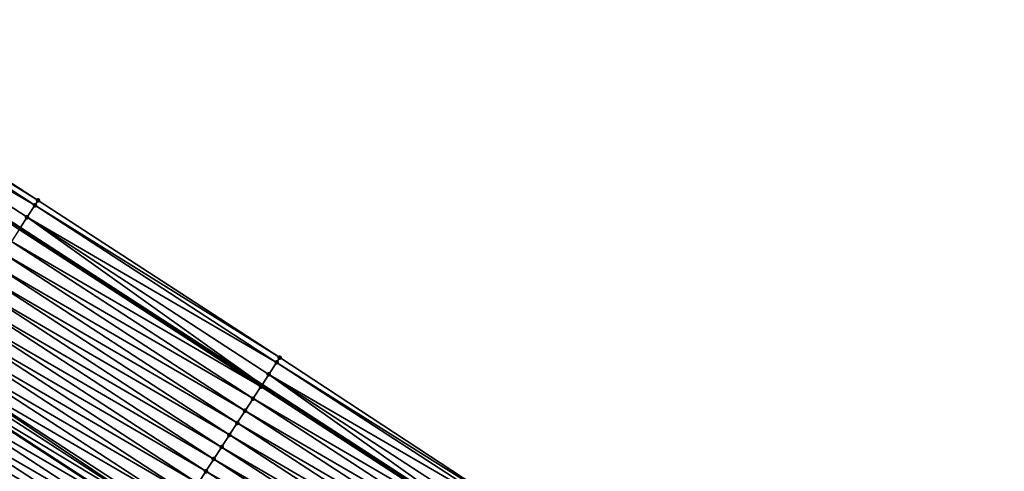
# Model space of a CAD drawing. Header units: feet. Extents: x 2017353 to 2024169, y 808050 to 818690.
# Tile 260 of 305: x 2021995 to 2022063, y 814639 to 814670. Entities that reach past the tile are written whole.
import ezdxf

# ---------------------------------------------------------------- set-up
doc = ezdxf.new("R2010")
doc.units = ezdxf.units.FT
doc.header["$MEASUREMENT"] = 0
for name, color, linetype, lineweight in [('EP_Travel Lane', 172, 'Continuous', 53), ('SB-Road Shots', 141, 'Continuous', 100), ('SB-Road X-Section', 40, 'Continuous', 13), ('STRIPING', 60, 'Continuous', 53)]:
    doc.layers.add(name, color=color, linetype=linetype, lineweight=lineweight)
doc.layers.add('I-77-MM15-17_SB-Surface-BORDER', color=7, linetype='Continuous')
doc.layers.add('I-77-MM15-17_SB-Surface-TIN', color=7, linetype='Continuous')

msp = doc.modelspace()

# ---------------------------------------------------------------- linework, layer by layer
at = {"layer": 'EP_Travel Lane'}
msp.add_polyline3d([(2021860.948227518, 814742.7095205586, 256.2100807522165), (2021877.70640577, 814731.8157783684, 256.910039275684), (2021894.464763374, 814720.9219195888, 257.6038000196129), (2021911.223545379, 814710.027784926, 258.2828985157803), (2021927.982103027, 814699.1337961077, 258.9697497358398), (2021944.741076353, 814688.239537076, 259.6422387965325), (2021961.499800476, 814677.3454400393, 260.3233353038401), (2021978.257871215, 814666.451767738, 261.0270084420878), (2021995.026210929, 814655.5683557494, 261.74579730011), (2022011.794004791, 814644.6896968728, 262.4509951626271), (2022028.561897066, 814633.8109741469, 263.1527180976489), (2022045.329913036, 814622.93217117, 263.8500747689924), (2022062.097186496, 814612.0538499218, 264.57364104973), (2022078.865043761, 814601.1751499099, 265.2765987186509)], dxfattribs=at)
at = {"layer": 'I-77-MM15-17_SB-Surface-BORDER', "color": 3, "linetype": 'Continuous', "lineweight": -3}
msp.add_polyline3d([(2021861.261463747, 814743.1919134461, 256.2184843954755), (2021878.427498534, 814732.9264164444, 256.9315051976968), (2021895.305228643, 814722.2158733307, 257.6202355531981), (2021912.425129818, 814711.8778614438, 258.308844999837), (2021929.22706991, 814701.0504630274, 258.9933896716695), (2021945.949390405, 814690.099516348, 259.6610870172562), (2021962.679014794, 814679.160783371, 260.3442206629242), (2021979.48793802, 814668.3455343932, 261.0509792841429), (2021996.264365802, 814657.4733759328, 261.7676564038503), (2022013.020334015, 814646.576931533, 262.4792551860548), (2022029.733063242, 814635.6133276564, 263.1798830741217), (2022046.407118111, 814624.5896652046, 263.8708777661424), (2022063.024056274, 814613.4797978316, 264.5879015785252), (2022079.949997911, 814602.8449574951, 265.3038489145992)], dxfattribs=at)
at = {"layer": 'I-77-MM15-17_SB-Surface-TIN', "color": 128, "linetype": 'Continuous', "lineweight": -3}
for points in [[(2021996.264365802, 814657.4733759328, 261.7676564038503), (2021979.48793802, 814668.3455343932, 261.0509792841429), (2021979.290729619, 814668.0413926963, 261.0388201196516)], [(2021996.049569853, 814657.1425650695, 261.7585900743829), (2021979.290729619, 814668.0413926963, 261.0388201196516), (2021978.746076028, 814667.2027314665, 261.0261201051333)], [(2021996.049569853, 814657.1425650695, 261.7585900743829), (2021996.264365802, 814657.4733759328, 261.7676564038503), (2021979.290729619, 814668.0413926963, 261.0388201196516)], [(2021978.746076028, 814667.2027314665, 261.0261201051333), (2021978.257871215, 814666.451767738, 261.0270084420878), (2021995.026210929, 814655.5683557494, 261.74579730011)], [(2021995.504666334, 814656.3040662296, 261.7471545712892), (2021978.746076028, 814667.2027314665, 261.0261201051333), (2021995.026210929, 814655.5683557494, 261.74579730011)], [(2021995.504666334, 814656.3040662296, 261.7471545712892), (2021996.049569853, 814657.1425650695, 261.7585900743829), (2021978.746076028, 814667.2027314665, 261.0261201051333)], [(2021994.959482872, 814655.4657494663, 261.7456080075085), (2021995.026210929, 814655.5683557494, 261.74579730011), (2021978.257871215, 814666.451767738, 261.0270084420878)], [(2022013.020334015, 814646.576931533, 262.4792551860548), (2021996.264365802, 814657.4733759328, 261.7676564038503), (2021996.049569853, 814657.1425650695, 261.7585900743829)], [(2022012.804714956, 814646.2449278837, 262.4713633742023), (2021996.049569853, 814657.1425650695, 261.7585900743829), (2021995.504666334, 814656.3040662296, 261.7471545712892)], [(2022012.804714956, 814646.2449278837, 262.4713633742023), (2022013.020334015, 814646.576931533, 262.4792551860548), (2021996.049569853, 814657.1425650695, 261.7585900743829)], [(2021995.504666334, 814656.3040662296, 261.7471545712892), (2021995.026210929, 814655.5683557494, 261.74579730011), (2022011.794004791, 814644.6896968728, 262.4509951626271)], [(2022012.259979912, 814645.406319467, 262.4539764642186), (2021995.504666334, 814656.3040662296, 261.7471545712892), (2022011.794004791, 814644.6896968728, 262.4509951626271)], [(2022012.259979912, 814645.406319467, 262.4539764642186), (2022012.804714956, 814646.2449278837, 262.4713633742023), (2021995.504666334, 814656.3040662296, 261.7471545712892)], [(2022011.714851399, 814644.5679669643, 262.4504887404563), (2021994.959482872, 814655.4657494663, 261.7456080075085), (2021994.414757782, 814654.6271345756, 261.7278695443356)], [(2022011.714851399, 814644.5679669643, 262.4504887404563), (2021995.026210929, 814655.5683557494, 261.74579730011), (2021994.959482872, 814655.4657494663, 261.7456080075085)], [(2022011.714851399, 814644.5679669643, 262.4504887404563), (2022011.794004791, 814644.6896968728, 262.4509951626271), (2021995.026210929, 814655.5683557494, 261.74579730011)], [(2022011.170048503, 814643.7294026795, 262.4354987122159), (2021994.414757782, 814654.6271345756, 261.7278695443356), (2021993.870534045, 814653.7881936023, 261.6924208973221)], [(2022011.170048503, 814643.7294026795, 262.4354987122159), (2022011.714851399, 814644.5679669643, 262.4504887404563), (2021994.414757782, 814654.6271345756, 261.7278695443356)], [(2022010.625772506, 814642.8904956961, 262.4018960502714), (2021993.870534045, 814653.7881936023, 261.6924208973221), (2021993.326155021, 814652.9493536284, 261.6624577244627)], [(2022010.625772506, 814642.8904956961, 262.4018960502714), (2022011.170048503, 814643.7294026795, 262.4354987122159), (2021993.870534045, 814653.7881936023, 261.6924208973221)], [(2022010.081412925, 814642.0516430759, 262.3712459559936), (2021993.326155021, 814652.9493536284, 261.6624577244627), (2021992.781669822, 814652.110582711, 261.636245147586)], [(2022010.081412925, 814642.0516430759, 262.3712459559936), (2022010.625772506, 814642.8904956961, 262.4018960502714), (2021993.326155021, 814652.9493536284, 261.6624577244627)], [(2022009.536983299, 814641.2128360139, 262.3430702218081), (2021992.781669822, 814652.110582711, 261.636245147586), (2021992.237132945, 814651.2718454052, 261.611858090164)], [(2022009.536983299, 814641.2128360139, 262.3430702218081), (2022010.081412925, 814642.0516430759, 262.3712459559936), (2021992.781669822, 814652.110582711, 261.636245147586)], [(2022008.992427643, 814640.3741109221, 262.3193464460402), (2021992.237132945, 814651.2718454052, 261.611858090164), (2021991.692631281, 814650.4330851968, 261.5862271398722)], [(2022008.992427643, 814640.3741109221, 262.3193464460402), (2022009.536983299, 814641.2128360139, 262.3430702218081), (2021992.237132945, 814651.2718454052, 261.611858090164)], [(2022008.447911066, 814639.5353604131, 262.2942422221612), (2021991.692631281, 814650.4330851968, 261.5862271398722), (2021991.148054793, 814649.5943736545, 261.5632393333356)], [(2022008.447911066, 814639.5353604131, 262.2942422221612), (2022008.992427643, 814640.3741109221, 262.3193464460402), (2021991.692631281, 814650.4330851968, 261.5862271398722)], [(2022007.903338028, 814638.696646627, 262.2711324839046), (2021991.148054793, 814649.5943736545, 261.5632393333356), (2021990.603421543, 814648.7556990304, 261.5422566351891)], [(2022007.903338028, 814638.696646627, 262.2711324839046), (2022008.447911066, 814639.5353604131, 262.2942422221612), (2021991.148054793, 814649.5943736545, 261.5632393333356)], [(2022007.358771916, 814637.8579283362, 262.2477780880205), (2021990.603421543, 814648.7556990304, 261.5422566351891), (2021990.058857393, 814647.9169794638, 261.5188330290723)], [(2022007.358771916, 814637.8579283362, 262.2477780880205), (2022007.903338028, 814638.696646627, 262.2711324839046), (2021990.603421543, 814648.7556990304, 261.5422566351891)], [(2022006.814281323, 814637.0191609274, 262.2217559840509), (2021990.058857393, 814647.9169794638, 261.5188330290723), (2021989.514316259, 814647.0782449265, 261.4945963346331)], [(2022006.814281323, 814637.0191609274, 262.2217559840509), (2022007.358771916, 814637.8579283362, 262.2477780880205), (2021990.058857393, 814647.9169794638, 261.5188330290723)], [(2022006.269731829, 814636.1804318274, 262.1978145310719), (2021989.514316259, 814647.0782449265, 261.4945963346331), (2021988.969882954, 814646.2394402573, 261.4665506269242)], [(2022006.269731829, 814636.1804318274, 262.1978145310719), (2022006.814281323, 814637.0191609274, 262.2217559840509), (2021989.514316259, 814647.0782449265, 261.4945963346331)], [(2022029.733063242, 814635.6133276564, 263.1798830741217), (2022013.020334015, 814646.576931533, 262.4792551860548), (2022012.804714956, 814646.2449278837, 262.4713633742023)], [(2022005.567263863, 814635.0983229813, 262.1645136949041), (2021988.79172603, 814645.9650053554, 261.4581844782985), (2021988.425608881, 814645.4005320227, 261.4328800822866)], [(2022005.567263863, 814635.0983229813, 262.1645136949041), (2021988.969882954, 814646.2394402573, 261.4665506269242), (2021988.79172603, 814645.9650053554, 261.4581844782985)], [(2022005.567263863, 814635.0983229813, 262.1645136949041), (2022005.725217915, 814635.341679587, 262.1726162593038), (2021988.969882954, 814646.2394402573, 261.4665506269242)], [(2022005.725217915, 814635.341679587, 262.1726162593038), (2022006.269731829, 814636.1804318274, 262.1978145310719), (2021988.969882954, 814646.2394402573, 261.4665506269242)], [(2022029.560172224, 814635.3470876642, 263.1731083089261), (2022012.804714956, 814646.2449278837, 262.4713633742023), (2022012.259979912, 814645.406319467, 262.4539764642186)], [(2022029.560172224, 814635.3470876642, 263.1731083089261), (2022029.733063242, 814635.6133276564, 263.1798830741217), (2022012.804714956, 814646.2449278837, 262.4713633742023)], [(2021987.881239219, 814644.5616859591, 261.4025861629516), (2022005.174285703, 814634.492419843, 262.1370952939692), (2021988.418908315, 814645.3902067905, 261.4325071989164)], [(2022005.180983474, 814634.5027455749, 262.1375456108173), (2021988.425608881, 814645.4005320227, 261.4328800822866), (2021988.418908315, 814645.3902067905, 261.4325071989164)], [(2022005.180983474, 814634.5027455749, 262.1375456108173), (2021988.418908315, 814645.3902067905, 261.4325071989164), (2022005.174285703, 814634.492419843, 262.1370952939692)], [(2022005.180983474, 814634.5027455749, 262.1375456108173), (2022005.567263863, 814635.0983229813, 262.1645136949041), (2021988.425608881, 814645.4005320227, 261.4328800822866)], [(2022012.259979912, 814645.406319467, 262.4539764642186), (2022011.794004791, 814644.6896968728, 262.4509951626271), (2022028.561897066, 814633.8109741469, 263.1527180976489)], [(2022029.015368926, 814634.5085236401, 263.1581324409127), (2022012.259979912, 814645.406319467, 262.4539764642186), (2022028.561897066, 814633.8109741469, 263.1527180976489)], [(2022029.015368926, 814634.5085236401, 263.1581324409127), (2022029.560172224, 814635.3470876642, 263.1731083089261), (2022012.259979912, 814645.406319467, 262.4539764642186)], [(2022004.636791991, 814633.6637836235, 262.1009575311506), (2021987.881239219, 814644.5616859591, 261.4025861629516), (2021987.336951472, 814643.7227866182, 261.3693986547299)], [(2022004.636791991, 814633.6637836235, 262.1009575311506), (2022005.174285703, 814634.492419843, 262.1370952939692), (2021987.881239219, 814644.5616859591, 261.4025861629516)], [(2022028.470325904, 814633.6701155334, 263.1516247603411), (2022011.714851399, 814644.5679669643, 262.4504887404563), (2022011.170048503, 814643.7294026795, 262.4354987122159)], [(2022028.470325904, 814633.6701155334, 263.1516247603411), (2022011.794004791, 814644.6896968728, 262.4509951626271), (2022011.714851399, 814644.5679669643, 262.4504887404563)], [(2022028.470325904, 814633.6701155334, 263.1516247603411), (2022028.561897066, 814633.8109741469, 263.1527180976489), (2022011.794004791, 814644.6896968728, 262.4509951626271)], [(2022004.092557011, 814632.824849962, 262.0659059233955), (2021987.336951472, 814643.7227866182, 261.3693986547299), (2021986.792702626, 814642.8838619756, 261.334836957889)], [(2022004.092557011, 814632.824849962, 262.0659059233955), (2022004.636791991, 814633.6637836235, 262.1009575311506), (2021987.336951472, 814643.7227866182, 261.3693986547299)], [(2022027.925573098, 814632.8315186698, 263.1348653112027), (2022011.170048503, 814643.7294026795, 262.4354987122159), (2022010.625772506, 814642.8904956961, 262.4018960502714)], [(2022027.925573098, 814632.8315186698, 263.1348653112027), (2022028.470325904, 814633.6701155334, 263.1516247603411), (2022011.170048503, 814643.7294026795, 262.4354987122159)], [(2022003.548342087, 814631.9859032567, 262.0301458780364), (2021986.792702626, 814642.8838619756, 261.334836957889), (2021986.248436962, 814642.0449482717, 261.3008693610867)], [(2022003.548342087, 814631.9859032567, 262.0301458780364), (2022004.092557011, 814632.824849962, 262.0659059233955), (2021986.792702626, 814642.8838619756, 261.334836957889)], [(2022027.381201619, 814631.9926737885, 263.1046355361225), (2022010.625772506, 814642.8904956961, 262.4018960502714), (2022010.081412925, 814642.0516430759, 262.3712459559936)], [(2022027.381201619, 814631.9926737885, 263.1046355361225), (2022027.925573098, 814632.8315186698, 263.1348653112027), (2022010.625772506, 814642.8904956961, 262.4018960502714)], [(2022003.004090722, 814631.1469802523, 261.9956730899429), (2021986.248436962, 814642.0449482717, 261.3008693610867), (2021985.704066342, 814641.2061028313, 261.2706092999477)], [(2022003.004090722, 814631.1469802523, 261.9956730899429), (2022003.548342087, 814631.9859032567, 262.0301458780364), (2021986.248436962, 814642.0449482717, 261.3008693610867)], [(2022026.836816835, 814631.1538375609, 263.0748757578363), (2022010.081412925, 814642.0516430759, 262.3712459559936), (2022009.536983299, 814641.2128360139, 262.3430702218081)], [(2022026.836816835, 814631.1538375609, 263.0748757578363), (2022027.381201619, 814631.9926737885, 263.1046355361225), (2022010.081412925, 814642.0516430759, 262.3712459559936)], [(2022002.459759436, 814630.3081092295, 261.9640235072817), (2021985.704066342, 814641.2061028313, 261.2706092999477), (2021985.159665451, 814640.3672770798, 261.2414185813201)], [(2022002.459759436, 814630.3081092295, 261.9640235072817), (2022003.004090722, 814631.1469802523, 261.9956730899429), (2021985.704066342, 814641.2061028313, 261.2706092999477)], [(2022026.292302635, 814630.3150855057, 263.0496875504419), (2022009.536983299, 814641.2128360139, 262.3430702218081), (2022008.992427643, 814640.3741109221, 262.3193464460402)], [(2022026.292302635, 814630.3150855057, 263.0496875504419), (2022026.836816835, 814631.1538375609, 263.0748757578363), (2022009.536983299, 814641.2128360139, 262.3430702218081)], [(2022001.915438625, 814629.4692313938, 261.9320039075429), (2021985.159665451, 814640.3672770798, 261.2414185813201), (2021984.615235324, 814639.5284703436, 261.2132606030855)], [(2022001.915438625, 814629.4692313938, 261.9320039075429), (2022002.459759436, 814630.3081092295, 261.9640235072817), (2021985.159665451, 814640.3672770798, 261.2414185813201)], [(2022025.747734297, 814629.4763686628, 263.0264117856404), (2022008.992427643, 814640.3741109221, 262.3193464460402), (2022008.447911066, 814639.5353604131, 262.2942422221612)], [(2022025.747734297, 814629.4763686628, 263.0264117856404), (2022026.292302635, 814630.3150855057, 263.0496875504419), (2022008.992427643, 814640.3741109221, 262.3193464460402)], [(2022001.371128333, 814628.6303467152, 261.8996126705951), (2021984.615235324, 814639.5284703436, 261.2132606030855), (2021984.070904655, 814638.6895989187, 261.1815892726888)], [(2022001.371128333, 814628.6303467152, 261.8996126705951), (2022001.915438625, 814629.4692313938, 261.9320039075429), (2021984.615235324, 814639.5284703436, 261.2132606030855)], [(2022025.203158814, 814628.6376564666, 263.0033883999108), (2022008.447911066, 814639.5353604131, 262.2942422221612), (2022007.903338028, 814638.696646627, 262.2711324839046)], [(2022025.203158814, 814628.6376564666, 263.0033883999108), (2022025.747734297, 814629.4763686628, 263.0264117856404), (2022008.447911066, 814639.5353604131, 262.2942422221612)], [(2022024.658628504, 814627.7989148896, 262.9787692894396), (2022007.903338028, 814638.696646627, 262.2711324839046), (2022007.358771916, 814637.8579283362, 262.2477780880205)], [(2022024.658628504, 814627.7989148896, 262.9787692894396), (2022025.203158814, 814628.6376564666, 263.0033883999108), (2022007.903338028, 814638.696646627, 262.2711324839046)]]:
    msp.add_3dface(points, dxfattribs=at)
at = {"layer": 'SB-Road Shots', "lineweight": 100}
for p in [(2021996.264365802, 814657.4733759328, 261.7676564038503), (2021996.049569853, 814657.1425650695, 261.7585900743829), (2021995.504666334, 814656.3040662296, 261.7471545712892), (2022013.020334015, 814646.576931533, 262.4792551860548), (2022012.804714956, 814646.2449278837, 262.4713633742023), (2022012.259979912, 814645.406319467, 262.4539764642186), (2022011.714851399, 814644.5679669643, 262.4504887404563), (2022011.170048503, 814643.7294026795, 262.4354987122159), (2022010.625772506, 814642.8904956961, 262.4018960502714), (2022010.081412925, 814642.0516430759, 262.3712459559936), (2022009.536983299, 814641.2128360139, 262.3430702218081), (2022008.992427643, 814640.3741109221, 262.3193464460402), (2022008.447911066, 814639.5353604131, 262.2942422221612), (2022007.903338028, 814638.696646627, 262.2711324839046)]:
    msp.add_point(p, dxfattribs=at)
at = {"layer": 'SB-Road X-Section', "extrusion": (0.8378107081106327, -0.5449166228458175, 0.03375042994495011), "elevation": 1250138.557648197, "flags": 128}
msp.add_lwpolyline([(1785365.267376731, -41954.8481694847), (1785364.872949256, -41954.85724098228), (1785363.872949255, -41954.86868300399), (1785362.872949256, -41954.87023044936), (1785361.872949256, -41954.88797902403), (1785360.872949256, -41954.92344787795), (1785359.872949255, -41954.9534281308), (1785358.872949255, -41954.97965564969), (1785357.872949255, -41955.00405660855), (1785356.872949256, -41955.02970216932), (1785355.872949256, -41955.05270307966), (1785354.872949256, -41955.07369773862), (1785353.872949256, -41955.09713469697), (1785352.872949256, -41955.12138520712), (1785351.872949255, -41955.1494469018), (1785351.545757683, -41955.15781781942), (1785350.872949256, -41955.18313663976), (1785349.872949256, -41955.21344782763), (1785348.872949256, -41955.24665425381), (1785347.872949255, -41955.28123565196), (1785346.872949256, -41955.3152226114), (1785345.872949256, -41955.34549992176), (1785344.872949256, -41955.37470728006), (1785343.872949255, -41955.40288130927), (1785342.872949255, -41955.43457069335), (1785341.872949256, -41955.46358656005), (1785340.872949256, -41955.49273102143), (1785339.872949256, -41955.52270946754), (1785338.872949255, -41955.56032441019), (1785337.872949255, -41955.60282611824), (1785337.486614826, -41955.62130793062), (1785336.872949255, -41955.65248700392), (1785335.872949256, -41955.67875309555), (1785334.872949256, -41955.72325552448), (1785333.872949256, -41955.75384529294)], dxfattribs=at)
at = {"layer": 'SB-Road X-Section', "extrusion": (0.8378107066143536, -0.5449166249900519, 0.0337504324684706), "elevation": 1250158.552876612, "flags": 128}
msp.add_lwpolyline([(1785365.272096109, -41954.81455748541), (1785364.876219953, -41954.82245379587), (1785363.876219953, -41954.83985061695), (1785362.876219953, -41954.84334032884), (1785361.876219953, -41954.85833890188), (1785360.876219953, -41954.89196071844), (1785359.876219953, -41954.92262828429), (1785358.876219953, -41954.95082007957), (1785357.876219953, -41954.97455737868), (1785356.876219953, -41954.99967591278), (1785355.876219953, -41955.02279882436), (1785354.876219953, -41955.04616653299), (1785353.876219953, -41955.07220347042), (1785352.876219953, -41955.09615857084), (1785351.876219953, -41955.12137120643), (1785351.586096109, -41955.12947838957), (1785350.876219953, -41955.15646184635), (1785349.876219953, -41955.19307078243), (1785348.876219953, -41955.22814237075), (1785347.876219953, -41955.26392280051), (1785346.876219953, -41955.29841523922), (1785345.876219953, -41955.33008286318), (1785344.876219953, -41955.36212071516), (1785343.876219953, -41955.39453041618), (1785342.876219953, -41955.42675999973), (1785341.876219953, -41955.45887869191), (1785340.876219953, -41955.48977004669), (1785339.876219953, -41955.52055221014), (1785338.876219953, -41955.55706085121), (1785337.876219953, -41955.59562101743), (1785336.876219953, -41955.63903964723), (1785335.876219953, -41955.68024108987), (1785334.876219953, -41955.7216843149), (1785333.876219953, -41955.76045197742)], dxfattribs=at)
at = {"layer": 'STRIPING'}
msp.add_polyline3d([(2021854.355209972, 814732.5437092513, 255.8378549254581), (2021871.113004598, 814721.6502116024, 256.5509915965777), (2021887.870971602, 814710.7566018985, 257.2581723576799), (2021904.629276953, 814699.8627722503, 257.9536631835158), (2021921.387110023, 814688.969249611, 258.6654717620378), (2021938.145194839, 814678.0755633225, 259.3685822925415), (2021954.903884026, 814667.1814841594, 260.0508110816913), (2021971.662563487, 814656.2874113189, 260.7333761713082), (2021988.418908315, 814645.3902067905, 261.4325071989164), (2022005.174285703, 814634.492419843, 262.1370952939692), (2022021.929648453, 814623.5946424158, 262.8422003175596), (2022038.684614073, 814612.6971232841, 263.5613338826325), (2022055.43982078, 814601.7994473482, 264.2719510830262), (2022072.195282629, 814590.901605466, 264.9735552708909)], dxfattribs=at)

doc.saveas('drawing.dxf')
